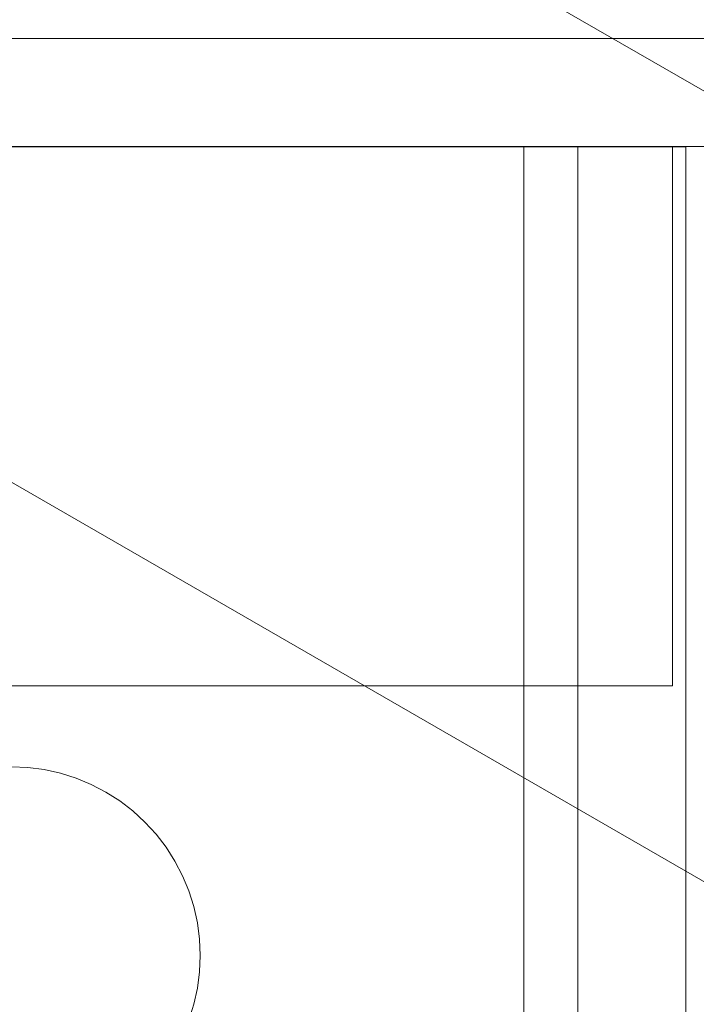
# Model space of a CAD drawing. Header units: inches. Extents: x -412 to -304, y -62 to 18.
# Tile 644 of 656: x -360.665 to -360.171, y -3.118 to -2.399. Entities that reach past the tile are written whole.
import ezdxf

# ---------------------------------------------------------------- set-up
doc = ezdxf.new("R2010")
doc.units = ezdxf.units.IN
doc.header["$LTSCALE"] = 32
doc.header["$MEASUREMENT"] = 0
doc.linetypes.add('Dash Style-1', pattern=[0.083328, 0.041656, -0.041672])
for name, color, linetype, lineweight in [('Black', 7, 'Continuous', 18), ('DashLine', 7, 'Continuous', 13), ('DashLineFill', 7, 'Dash Style-1', 13), ('Drawing', 7, 'Continuous', 18), ('Metal_HtAdjMech', 7, 'Continuous', 18), ('Metal_MP', 7, 'Continuous', 5), ('None', 7, 'Continuous', 18), ('SolidLine', 7, 'Continuous', 15), ('Wood_1-H', 7, 'Continuous', 13)]:
    doc.layers.add(name, color=color, linetype=linetype, lineweight=lineweight)

# ---------------------------------------------------------------- blocks, each defined once
blk = doc.blocks.new('Group-20')
at = {"layer": 'Black'}
for points in [[(-34.54794, 16.53613, 28.9791), (34.54794, 16.53613, 28.9791), (34.54794, -16.53613, 28.9791), (-34.54794, -16.53613, 28.9791)], [(-34.54794, 16.53613, 27.70079), (34.54794, 16.53613, 27.70079), (34.54794, -16.53613, 27.70079), (-34.54794, -16.53613, 27.70079)]]:
    blk.add_3dface(points, dxfattribs=at)
at = {"layer": 'Wood_1-H'}
for points in [[(-35.96494, 17.95313, 28.99879), (35.96494, 17.95313, 28.99879), (35.96494, -17.95313, 28.99879), (-35.96494, -17.95313, 28.99879)], [(-35.96494, 17.95313, 28.9791), (35.96494, 17.95313, 28.9791), (35.96494, -17.95313, 28.9791), (-35.96494, -17.95313, 28.9791)]]:
    blk.add_3dface(points, dxfattribs=at)
blk = doc.blocks.new('MP-Leg-502-89 (3D)')
at = {"layer": 'Metal_MP', "invisible_edges": 8}
for points in [[(-1.84436, 0.25, 5.29509), (-19.27102, 0.25, 1.8125), (-19.27102, -0.25, 1.8125), (-1.84436, -0.25, 5.29509)], [(-1.84436, -0.25, 2.30255), (-19.27102, -0.25, 0.3125), (-19.27102, 0.25, 0.3125), (-1.84436, 0.25, 2.30255)]]:
    blk.add_3dface(points, dxfattribs=at)
at = {"layer": 'Metal_MP'}
for points in [[(-1.84436, 0.25, 5.29509), (-1.84436, 0.25, 2.30255), (-19.27102, 0.25, 0.3125), (-19.27102, 0.25, 1.8125)], [(-1.84436, -0.25, 2.30255), (-1.84436, -0.25, 5.29509), (-19.27102, -0.25, 1.8125), (-19.27102, -0.25, 0.3125)]]:
    blk.add_3dface(points, dxfattribs=at)
blk = doc.blocks.new('MPHtAdjLeg-16-NoCable (3D)')
at = {"layer": 'DashLine', "color": 7, "rotation": 59.99999999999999}
blk.add_blockref('MP-Leg-502-89 (3D)', (0, 0), dxfattribs=at)
blk = doc.blocks.new('MpHtAdjBase-3 (3D)')
at = {"layer": 'Black', "color": 7}
blk.add_blockref('MPHtAdjLeg-16-NoCable (3D)', (-21.55512, 0), dxfattribs=at)
blk = doc.blocks.new('TEK04-FrameA (3D)')
at = {"layer": 'Metal_HtAdjMech'}
for points, invisible_edges in [([(0, 0.49168, 11.50636), (0.78276, 0.49204, 11.50052), (0.62992, 0.49213, 11.49606)], 11), ([(0.62992, 0.49213, 11.49606), (0, 0.49213, 11.49606), (0, 0.49168, 11.50636)], 8), ([(0, 0.41339, 10.40354), (0, 0.41339, 10.7628), (0, 0.49213, 10.7628), (0, 0.49213, 10.40354)], 10), ([(0, 0.49213, 10.40354), (0, 0.49213, 10.15748), (0, 0.41339, 10.15748), (0, 0.41339, 10.40354)], 10), ([(0, 0.41339, 10.7628), (0, 0.41339, 11.49606), (0, 0.49213, 11.49606), (0, 0.49213, 10.7628)], 10), ([(0, 0.49213, 10.15748), (0, 0.49168, 10.14719), (0, 0.41324, 10.15405), (0, 0.41339, 10.15748)], 10), ([(0, 0.41339, 11.49606), (0, 0.41324, 11.49949), (0, 0.49168, 11.50636), (0, 0.49213, 11.49606)], 10), ([(0, 0.49168, 10.14719), (0.62992, 0.49213, 10.15748), (4.16339, 0.49213, 10.15748)], 9), ([(4.16339, 0.49213, 10.15748), (7.81988, 0.49213, 10.15748), (8.46457, 0.49168, 10.14719), (0, 0.49168, 10.14719)], 14), ([(0, 0.49168, 10.14719), (0, 0.49213, 10.15748), (0.62992, 0.49213, 10.15748)], 8), ([(0.62992, 0.49213, 10.15748), (0, 0.49213, 10.15748), (0, 0.49213, 10.40354), (0.62992, 0.49213, 10.40354)], 12), ([(0.62992, 0.49213, 10.40354), (0, 0.49213, 10.40354), (0, 0.49213, 10.7628), (0.62992, 0.49213, 10.7628)], 13), ([(0.62992, 0.49213, 10.7628), (0, 0.49213, 10.7628), (0, 0.49213, 11.49606), (0.62992, 0.49213, 11.49606)], 9), ([(0, 0.49168, 11.50636), (0.78904, 0.49168, 11.50636), (0.78276, 0.49204, 11.50052)], 9), ([(0.79037, 0.49156, 11.50744), (0, 0.49168, 11.50636), (0, 0.49033, 11.51657)], 9), ([(0.79037, 0.49156, 11.50744), (0.78904, 0.49168, 11.50636), (0, 0.49168, 11.50636)], 10), ([(0, 0.49168, 10.14719), (0, 0.49033, 10.13697), (0, 0.41279, 10.15064), (0, 0.41324, 10.15405)], 10), ([(0, 0.49033, 11.51657), (0, 0.49168, 11.50636), (0, 0.41324, 11.49949), (0, 0.41279, 11.5029)], 10), ([(0, 0.49168, 10.14719), (8.46457, 0.49168, 10.14719), (8.46457, 0.49033, 10.13697), (0, 0.49033, 10.13697)], 5), ([(0, 0.49033, 11.51657), (0.79435, 0.49122, 11.51068), (0.79037, 0.49156, 11.50744)], 9), ([(0.7985, 0.4908, 11.51373), (0.79435, 0.49122, 11.51068), (0, 0.49033, 11.51657)], 10), ([(0, 0.49033, 11.51657), (0.80276, 0.49033, 11.51657), (0.7985, 0.4908, 11.51373)], 9), ([(0, 0.49033, 11.51657), (0.81631, 0.48877, 11.52401), (0.80718, 0.48983, 11.51926)], 9), ([(0.81631, 0.48877, 11.52401), (0, 0.49033, 11.51657), (0, 0.4881, 11.52663)], 9), ([(0.80718, 0.48983, 11.51926), (0.80276, 0.49033, 11.51657), (0, 0.49033, 11.51657)], 10), ([(0, 0.4881, 11.52663), (0, 0.49033, 11.51657), (0, 0.41279, 11.5029), (0, 0.41204, 11.50625)], 10), ([(0, 0.41204, 10.14729), (0, 0.41279, 10.15064), (0, 0.49033, 10.13697), (0, 0.4881, 10.12691)], 10), ([(0, 0.49033, 10.13697), (8.46457, 0.49033, 10.13697), (8.46457, 0.4881, 10.12691), (0, 0.4881, 10.12691)], 5), ([(0, 0.4881, 11.52663), (0.82237, 0.4881, 11.52663), (0.81631, 0.48877, 11.52401)], 9), ([(0.82584, 0.48775, 11.52787), (0, 0.4881, 11.52663), (0, 0.485, 11.53646)], 9), ([(0.82584, 0.48775, 11.52787), (0.82237, 0.4881, 11.52663), (0, 0.4881, 11.52663)], 10), ([(0, 0.4881, 10.12691), (0, 0.485, 10.11708), (0, 0.41101, 10.14401), (0, 0.41204, 10.14729)], 10), ([(0, 0.41204, 11.50625), (0, 0.41101, 11.50953), (0, 0.4824, 11.53543), (0, 0.4881, 11.52663)], 14), ([(0, 0.4824, 11.53543), (0, 0.4824, 11.54299), (0, 0.485, 11.53646), (0, 0.4881, 11.52663)], 8), ([(0, 0.4881, 10.12691), (8.46457, 0.4881, 10.12691), (8.46457, 0.485, 10.11708), (0, 0.485, 10.11708)], 5), ([(0, 0.485, 11.53646), (0.83067, 0.48727, 11.52959), (0.82584, 0.48775, 11.52787)], 9), ([(0.83562, 0.48683, 11.53104), (0.83067, 0.48727, 11.52959), (0, 0.485, 11.53646)], 10), ([(0, 0.485, 11.53646), (0.84063, 0.48644, 11.53226), (0.83562, 0.48683, 11.53104)], 9), ([(0.84566, 0.48611, 11.53326), (0.84063, 0.48644, 11.53226), (0, 0.485, 11.53646)], 10), ([(0, 0.485, 11.53646), (0.85075, 0.48585, 11.53405), (0.84566, 0.48611, 11.53326)], 9), ([(0, 0.485, 11.53646), (0.85586, 0.48566, 11.53461), (0.85075, 0.48585, 11.53405)], 9), ([(0, 0.485, 11.53646), (0.86099, 0.48554, 11.53494), (0.85586, 0.48566, 11.53461)], 9), ([(0, 0.485, 11.53646), (0.86614, 0.4855, 11.53506), (0.86099, 0.48554, 11.53494)], 9), ([(0.86614, 0.4855, 11.53506), (0, 0.485, 11.53646), (8.3624, 0.485, 11.53646)], 11), ([(8.3624, 0.485, 11.53646), (0, 0.485, 11.53646), (0.3937, 0.4824, 11.54299)], 11), ([(0, 0.485, 11.53646), (0, 0.4824, 11.54299), (0.3937, 0.4824, 11.54299)], 8), ([(0, 0.485, 10.11708), (0, 0.48106, 10.10756), (0, 0.4097, 10.14084), (0, 0.41101, 10.14401)], 10), ([(0, 0.485, 10.11708), (8.46457, 0.485, 10.11708), (8.46457, 0.48106, 10.10756), (0, 0.48106, 10.10756)], 5), ([(0, 0.4824, 11.53543), (0, 0.40185, 11.5239), (0, 0.39932, 11.52622)], 9), ([(0, 0.4824, 11.53543), (0, 0.4097, 11.5127), (0, 0.40811, 11.51575)], 9), ([(0, 0.4824, 11.53543), (0, 0.40417, 11.52137), (0, 0.40185, 11.5239)], 9), ([(0, 0.40811, 11.51575), (0, 0.40627, 11.51864), (0, 0.4824, 11.53543)], 10), ([(0, 0.40627, 11.51864), (0, 0.40417, 11.52137), (0, 0.4824, 11.53543)], 10), ([(0, 0.4824, 11.53543), (0, 0.39065, 11.53174), (0, 0.38748, 11.53306)], 9), ([(0, 0.4824, 11.53543), (0, 0.3966, 11.52831), (0, 0.3937, 11.53016)], 9), ([(0, 0.41101, 11.50953), (0, 0.4097, 11.5127), (0, 0.4824, 11.53543)], 10), ([(0, 0.4824, 11.53543), (0, 0.38085, 11.53483), (0, 0.37745, 11.53528)], 9), ([(0, 0.38748, 11.53306), (0, 0.38421, 11.53409), (0, 0.4824, 11.53543)], 10), ([(0, 0.39932, 11.52622), (0, 0.3966, 11.52831), (0, 0.4824, 11.53543)], 10), ([(0, 0.38421, 11.53409), (0, 0.38085, 11.53483), (0, 0.4824, 11.53543)], 10), ([(0, 0.3937, 11.53016), (0, 0.39065, 11.53174), (0, 0.4824, 11.53543)], 10), ([(0, 0.37745, 11.53528), (0, 0.37402, 11.53543), (0, 0.4824, 11.53543)], 8), ([(0.3937, 0.4824, 11.54299), (8.3624, 0.48106, 11.54598), (8.3624, 0.485, 11.53646)], 9), ([(0.3937, 0.4824, 11.54299), (0.3937, 0.48106, 11.54598), (8.3624, 0.48106, 11.54598)], 10), ([(0.3937, 0.48106, 11.54598), (0.3937, 0.4824, 11.54299), (0.3937, 0.4824, 11.53543), (0.3937, 0.37402, 11.53543)], 8), ([(0, 0.40811, 10.1378), (0, 0.4097, 10.14084), (0, 0.48106, 10.10756), (0, 0.4763, 10.09843)], 10), ([(0, 0.48106, 10.10756), (8.46457, 0.48106, 10.10756), (8.46457, 0.4763, 10.09843), (0, 0.4763, 10.09843)], 5), ([(0, 0.4763, 10.09843), (0, 0.47077, 10.08974), (0, 0.40627, 10.1349), (0, 0.40811, 10.1378)], 10), ([(0, 0.4763, 10.09843), (8.46457, 0.4763, 10.09843), (8.46457, 0.47077, 10.08974), (0, 0.47077, 10.08974)], 5), ([(0.3937, 0.4763, 11.55512), (8.3624, 0.4763, 11.55512), (8.3624, 0.48106, 11.54598), (0.3937, 0.48106, 11.54598)], 5), ([(0.3937, 0.47077, 11.56381), (0.3937, 0.4763, 11.55512), (0.3937, 0.48106, 11.54598), (0.3937, 0.37402, 11.53543)], 12), ([(0.3937, 0.47077, 11.56381), (8.3624, 0.47077, 11.56381), (8.3624, 0.4763, 11.55512), (0.3937, 0.4763, 11.55512)], 5), ([(0, 0.47077, 10.08974), (0, 0.46449, 10.08156), (0, 0.40417, 10.13217), (0, 0.40627, 10.1349)], 10), ([(0, 0.47077, 10.08974), (8.46457, 0.47077, 10.08974), (8.46457, 0.46449, 10.08156), (0, 0.46449, 10.08156)], 5), ([(0.3937, 0.46449, 11.57198), (8.3624, 0.46449, 11.57198), (8.3624, 0.47077, 11.56381), (0.3937, 0.47077, 11.56381)], 5), ([(0.3937, 0.46449, 11.57198), (0.3937, 0.47077, 11.56381), (0.3937, 0.37402, 11.53543)], 10), ([(0, 0.40185, 10.12964), (0, 0.40417, 10.13217), (0, 0.46449, 10.08156), (0, 0.45753, 10.07396)], 10), ([(0, 0.46449, 10.08156), (8.46457, 0.46449, 10.08156), (8.46457, 0.45753, 10.07396), (0, 0.45753, 10.07396)], 5), ([(0.3937, 0.45753, 11.57958), (8.3624, 0.45753, 11.57958), (8.3624, 0.46449, 11.57198), (0.3937, 0.46449, 11.57198)], 5), ([(0.3937, 0.45753, 11.57958), (0.3937, 0.46449, 11.57198), (0.3937, 0.37402, 11.53543)], 10), ([(0, 0.39932, 10.12732), (0, 0.40185, 10.12964), (0, 0.45753, 10.07396), (0, 0.44994, 10.067)], 10), ([(0, 0.45753, 10.07396), (8.46457, 0.45753, 10.07396), (8.46457, 0.44994, 10.067), (0, 0.44994, 10.067)], 5), ([(0.3937, 0.44994, 11.58654), (8.3624, 0.44994, 11.58654), (8.3624, 0.45753, 11.57958), (0.3937, 0.45753, 11.57958)], 5), ([(0.3937, 0.37402, 11.53543), (0.3937, 0.44176, 11.59281), (0.3937, 0.44994, 11.58654), (0.3937, 0.45753, 11.57958)], 9), ([(0, 0.44994, 10.067), (0, 0.44176, 10.06073), (0, 0.3966, 10.12523), (0, 0.39932, 10.12732)], 10), ([(0, 0.44994, 10.067), (8.46457, 0.44994, 10.067), (8.46457, 0.44176, 10.06073), (0, 0.44176, 10.06073)], 5), ([(0.3937, 0.44176, 11.59281), (8.3624, 0.44176, 11.59281), (8.3624, 0.44994, 11.58654), (0.3937, 0.44994, 11.58654)], 5), ([(0, 0.3937, 10.12338), (0, 0.3966, 10.12523), (0, 0.44176, 10.06073), (0, 0.43307, 10.05519)], 10), ([(0, 0.44176, 10.06073), (8.46457, 0.44176, 10.06073), (8.46457, 0.43307, 10.05519), (0, 0.43307, 10.05519)], 5), ([(0.3937, 0.43307, 11.59835), (8.3624, 0.43307, 11.59835), (8.3624, 0.44176, 11.59281), (0.3937, 0.44176, 11.59281)], 5), ([(0.3937, 0.37402, 11.53543), (0.3937, 0.42393, 11.60311), (0.3937, 0.43307, 11.59835), (0.3937, 0.44176, 11.59281)], 9), ([(0, 0.43307, 10.05519), (0, 0.42393, 10.05044), (0, 0.39065, 10.1218), (0, 0.3937, 10.12338)], 10), ([(0, 0.43307, 10.05519), (8.46457, 0.43307, 10.05519), (8.46457, 0.42393, 10.05044), (0, 0.42393, 10.05044)], 5), ([(0.3937, 0.42393, 11.60311), (8.3624, 0.42393, 11.60311), (8.3624, 0.43307, 11.59835), (0.3937, 0.43307, 11.59835)], 5), ([(0, 0.38748, 10.12048), (0, 0.39065, 10.1218), (0, 0.42393, 10.05044), (0, 0.41441, 10.04649)], 10), ([(0, 0.42393, 10.05044), (8.46457, 0.42393, 10.05044), (8.46457, 0.41441, 10.04649), (0, 0.41441, 10.04649)], 5), ([(0.3937, 0.41441, 11.60705), (8.3624, 0.41441, 11.60705), (8.3624, 0.42393, 11.60311), (0.3937, 0.42393, 11.60311)], 5), ([(0.3937, 0.37402, 11.53543), (0.3937, 0.41441, 11.60705), (0.3937, 0.42393, 11.60311)], 9), ([(0, 0.41441, 10.04649), (0, 0.40458, 10.04339), (0, 0.38421, 10.11945), (0, 0.38748, 10.12048)], 10), ([(0, 0.41441, 10.04649), (8.46457, 0.41441, 10.04649), (8.46457, 0.40458, 10.04339), (0, 0.40458, 10.04339)], 5), ([(8.3624, 0.41324, 11.49949), (0, 0.41324, 11.49949), (4.16339, 0.41339, 11.49606), (7.81988, 0.41339, 11.49606)], 11), ([(0, 0.41324, 11.49949), (0, 0.41339, 11.49606), (4.16339, 0.41339, 11.49606)], 8), ([(0, 0.41324, 10.15405), (7.81988, 0.41339, 10.15748), (4.16339, 0.41339, 10.15748)], 9), ([(4.16339, 0.41339, 10.15748), (0, 0.41339, 10.15748), (0, 0.41324, 10.15405)], 8), ([(0, 0.41324, 10.15405), (20.57087, 0.41324, 10.15405), (12.99705, 0.41339, 10.15748), (7.81988, 0.41339, 10.15748)], 11), ([(0, 0.41339, 11.49606), (1.35827, 0.41339, 11.15473), (1.3735, 0.41339, 11.16266)], 9), ([(0, 0.41339, 11.49606), (1.3175, 0.41339, 11.12345), (1.33016, 0.41339, 11.13505)], 9), ([(0, 0.41339, 11.49606), (1.34378, 0.41339, 11.1455), (1.35827, 0.41339, 11.15473)], 9), ([(0, 0.41339, 11.49606), (1.3059, 0.41339, 11.11078), (1.3175, 0.41339, 11.12345)], 9), ([(0, 0.41339, 11.49606), (1.38937, 0.41339, 11.16923), (1.40574, 0.41339, 11.17439)], 9), ([(1.33016, 0.41339, 11.13505), (1.34378, 0.41339, 11.1455), (0, 0.41339, 11.49606)], 10), ([(4.16339, 0.41339, 11.49606), (0, 0.41339, 11.49606), (1.45669, 0.41339, 11.1811), (1.47385, 0.41339, 11.18035)], 10), ([(0, 0.41339, 11.49606), (1.42251, 0.41339, 11.17811), (1.43954, 0.41339, 11.18035)], 9), ([(1.3735, 0.41339, 11.16266), (1.38937, 0.41339, 11.16923), (0, 0.41339, 11.49606)], 10), ([(0, 0.41339, 11.49606), (1.28622, 0.41339, 11.08268), (1.29544, 0.41339, 11.09716)], 9), ([(1.40574, 0.41339, 11.17439), (1.42251, 0.41339, 11.17811), (0, 0.41339, 11.49606)], 10), ([(0, 0.41339, 11.49606), (1.27829, 0.41339, 11.06744), (1.28622, 0.41339, 11.08268)], 9), ([(1.29544, 0.41339, 11.09716), (1.3059, 0.41339, 11.11078), (0, 0.41339, 11.49606)], 10), ([(1.45669, 0.41339, 10.7874), (0, 0.41339, 10.7628), (4.16339, 0.41339, 10.7628)], 11), ([(1.43954, 0.41339, 11.18035), (1.45669, 0.41339, 11.1811), (0, 0.41339, 11.49606)], 10), ([(0, 0.41339, 11.49606), (1.26655, 0.41339, 11.0352), (1.27171, 0.41339, 11.05158)], 9), ([(0, 0.41339, 10.7628), (1.34378, 0.41339, 10.823), (1.33016, 0.41339, 10.83346)], 9), ([(0, 0.41339, 11.49606), (1.26283, 0.41339, 11.01843), (1.26655, 0.41339, 11.0352)], 9), ([(0, 0.41339, 11.49606), (1.25984, 0.41339, 10.98425), (1.26059, 0.41339, 11.00141)], 9), ([(0, 0.41339, 11.49606), (1.26283, 0.41339, 10.95007), (1.26059, 0.41339, 10.9671)], 9), ([(0, 0.41339, 10.7628), (1.3059, 0.41339, 10.85772), (1.29544, 0.41339, 10.87134)], 9), ([(1.33016, 0.41339, 10.83346), (1.3175, 0.41339, 10.84506), (0, 0.41339, 10.7628)], 10), ([(0, 0.41339, 10.7628), (1.3735, 0.41339, 10.80584), (1.35827, 0.41339, 10.81377)], 9), ([(1.27171, 0.41339, 11.05158), (1.27829, 0.41339, 11.06744), (0, 0.41339, 11.49606)], 10), ([(1.26059, 0.41339, 10.9671), (1.25984, 0.41339, 10.98425), (0, 0.41339, 11.49606)], 10), ([(0, 0.41339, 10.7628), (1.27171, 0.41339, 10.91693), (1.26655, 0.41339, 10.9333)], 9), ([(1.29544, 0.41339, 10.87134), (1.28622, 0.41339, 10.88583), (0, 0.41339, 10.7628)], 10), ([(1.35827, 0.41339, 10.81377), (1.34378, 0.41339, 10.823), (0, 0.41339, 10.7628)], 10), ([(1.26059, 0.41339, 11.00141), (1.26283, 0.41339, 11.01843), (0, 0.41339, 11.49606)], 10), ([(0, 0.41339, 10.7628), (1.27829, 0.41339, 10.90106), (1.27171, 0.41339, 10.91693)], 9), ([(1.3175, 0.41339, 10.84506), (1.3059, 0.41339, 10.85772), (0, 0.41339, 10.7628)], 10), ([(0, 0.41339, 10.7628), (1.45669, 0.41339, 10.7874), (1.43954, 0.41339, 10.78815)], 9), ([(1.28622, 0.41339, 10.88583), (1.27829, 0.41339, 10.90106), (0, 0.41339, 10.7628)], 10), ([(0, 0.41339, 10.7628), (1.40574, 0.41339, 10.79411), (1.38937, 0.41339, 10.79927)], 9), ([(1.43954, 0.41339, 10.78815), (1.42251, 0.41339, 10.79039), (0, 0.41339, 10.7628)], 10), ([(1.42251, 0.41339, 10.79039), (1.40574, 0.41339, 10.79411), (0, 0.41339, 10.7628)], 10), ([(1.26655, 0.41339, 10.9333), (1.26283, 0.41339, 10.95007), (0, 0.41339, 11.49606), (0, 0.41339, 10.7628)], 10), ([(1.38937, 0.41339, 10.79927), (1.3735, 0.41339, 10.80584), (0, 0.41339, 10.7628)], 10), ([(0, 0.41339, 10.15748), (4.16339, 0.41339, 10.15748), (4.16339, 0.41339, 10.40354), (0, 0.41339, 10.40354)], 6), ([(0, 0.41339, 10.40354), (4.16339, 0.41339, 10.40354), (4.16339, 0.41339, 10.7628), (0, 0.41339, 10.7628)], 7), ([(0, 0.41324, 11.49949), (8.3624, 0.41324, 11.49949), (8.3624, 0.41279, 11.5029), (0, 0.41279, 11.5029)], 5), ([(0, 0.41279, 10.15064), (20.57087, 0.41279, 10.15064), (20.57087, 0.41324, 10.15405), (0, 0.41324, 10.15405)], 5), ([(0, 0.41279, 11.5029), (8.3624, 0.41279, 11.5029), (8.3624, 0.41204, 11.50625), (0, 0.41204, 11.50625)], 5), ([(0, 0.41204, 10.14729), (20.57087, 0.41204, 10.14729), (20.57087, 0.41279, 10.15064), (0, 0.41279, 10.15064)], 5), ([(0, 0.41204, 11.50625), (8.3624, 0.41204, 11.50625), (8.3624, 0.41101, 11.50953), (0, 0.41101, 11.50953)], 5), ([(0, 0.41101, 10.14401), (20.57087, 0.41101, 10.14401), (20.57087, 0.41204, 10.14729), (0, 0.41204, 10.14729)], 5), ([(0, 0.41101, 11.50953), (8.3624, 0.41101, 11.50953), (8.3624, 0.4097, 11.5127), (0, 0.4097, 11.5127)], 5), ([(0, 0.4097, 10.14084), (20.57087, 0.4097, 10.14084), (20.57087, 0.41101, 10.14401), (0, 0.41101, 10.14401)], 5), ([(0.3937, 0.40458, 11.61015), (8.3624, 0.40458, 11.61015), (8.3624, 0.41441, 11.60705), (0.3937, 0.41441, 11.60705)], 5), ([(0.3937, 0.37402, 11.53543), (0.3937, 0.39453, 11.61238), (0.3937, 0.40458, 11.61015), (0.3937, 0.41441, 11.60705)], 9), ([(0, 0.4097, 11.5127), (8.3624, 0.4097, 11.5127), (8.3624, 0.40811, 11.51575), (0, 0.40811, 11.51575)], 5), ([(0, 0.40811, 10.1378), (20.57087, 0.40811, 10.1378), (20.57087, 0.4097, 10.14084), (0, 0.4097, 10.14084)], 5), ([(0, 0.40811, 11.51575), (8.3624, 0.40811, 11.51575), (8.3624, 0.40627, 11.51864), (0, 0.40627, 11.51864)], 5), ([(0, 0.40627, 10.1349), (20.57087, 0.40627, 10.1349), (20.57087, 0.40811, 10.1378), (0, 0.40811, 10.1378)], 5), ([(0, 0.40627, 11.51864), (8.3624, 0.40627, 11.51864), (8.3624, 0.40417, 11.52137), (0, 0.40417, 11.52137)], 5), ([(0, 0.40417, 10.13217), (20.57087, 0.40417, 10.13217), (20.57087, 0.40627, 10.1349), (0, 0.40627, 10.1349)], 5), ([(0, 0.40458, 10.04339), (0, 0.39453, 10.04116), (0, 0.38085, 10.11871), (0, 0.38421, 10.11945)], 10), ([(0, 0.40458, 10.04339), (8.46457, 0.40458, 10.04339), (8.46457, 0.39453, 10.04116), (0, 0.39453, 10.04116)], 5), ([(0, 0.40417, 11.52137), (8.3624, 0.40417, 11.52137), (8.3624, 0.40185, 11.5239), (0, 0.40185, 11.5239)], 5), ([(0, 0.40185, 10.12964), (20.57087, 0.40185, 10.12964), (20.57087, 0.40417, 10.13217), (0, 0.40417, 10.13217)], 5), ([(0.3937, 0.39453, 11.61238), (8.3624, 0.39453, 11.61238), (8.3624, 0.40458, 11.61015), (0.3937, 0.40458, 11.61015)], 5), ([(0, 0.40185, 11.5239), (8.3624, 0.40185, 11.5239), (8.3624, 0.39932, 11.52622), (0, 0.39932, 11.52622)], 5), ([(0, 0.39932, 10.12732), (20.57087, 0.39932, 10.12732), (20.57087, 0.40185, 10.12964), (0, 0.40185, 10.12964)], 5), ([(0, 0.39932, 11.52622), (8.3624, 0.39932, 11.52622), (8.3624, 0.3966, 11.52831), (0, 0.3966, 11.52831)], 5), ([(0, 0.3966, 10.12523), (20.57087, 0.3966, 10.12523), (20.57087, 0.39932, 10.12732), (0, 0.39932, 10.12732)], 5), ([(0, 0.3966, 11.52831), (8.3624, 0.3966, 11.52831), (8.3624, 0.3937, 11.53016), (0, 0.3937, 11.53016)], 5), ([(0, 0.3937, 10.12338), (20.57087, 0.3937, 10.12338), (20.57087, 0.3966, 10.12523), (0, 0.3966, 10.12523)], 5), ([(0, 0.37745, 10.11826), (0, 0.38085, 10.11871), (0, 0.39453, 10.04116), (0, 0.38431, 10.03982)], 10), ([(0, 0.39453, 10.04116), (8.46457, 0.39453, 10.04116), (8.46457, 0.38431, 10.03982), (0, 0.38431, 10.03982)], 5), ([(0, 0.3937, 11.53016), (8.3624, 0.3937, 11.53016), (8.3624, 0.39065, 11.53174), (0, 0.39065, 11.53174)], 5), ([(0, 0.39065, 10.1218), (20.57087, 0.39065, 10.1218), (20.57087, 0.3937, 10.12338), (0, 0.3937, 10.12338)], 5), ([(0, 0.39065, 11.53174), (8.3624, 0.39065, 11.53174), (8.3624, 0.38748, 11.53306), (0, 0.38748, 11.53306)], 5), ([(0, 0.38748, 10.12048), (20.57087, 0.38748, 10.12048), (20.57087, 0.39065, 10.1218), (0, 0.39065, 10.1218)], 5), ([(0.3937, 0.38431, 11.61372), (8.3624, 0.38431, 11.61372), (8.3624, 0.39453, 11.61238), (0.3937, 0.39453, 11.61238)], 5), ([(0.3937, 0.37402, 11.53543), (0.3937, 0.37402, 11.61417), (0.3937, 0.38431, 11.61372), (0.3937, 0.39453, 11.61238)], 9), ([(0, 0.38748, 11.53306), (8.3624, 0.38748, 11.53306), (8.3624, 0.38421, 11.53409), (0, 0.38421, 11.53409)], 5), ([(0, 0.38421, 10.11945), (20.57087, 0.38421, 10.11945), (20.57087, 0.38748, 10.12048), (0, 0.38748, 10.12048)], 5), ([(0, 0.37402, 10.11811), (0, 0.37745, 10.11826), (0, 0.38431, 10.03982), (0, 0.37402, 10.03937)], 10), ([(0, 0.38431, 10.03982), (8.46457, 0.38431, 10.03982), (8.46457, 0.37402, 10.03937), (0, 0.37402, 10.03937)], 1), ([(0, 0.38421, 11.53409), (8.3624, 0.38421, 11.53409), (8.3624, 0.38085, 11.53483), (0, 0.38085, 11.53483)], 5), ([(0, 0.38085, 10.11871), (20.57087, 0.38085, 10.11871), (20.57087, 0.38421, 10.11945), (0, 0.38421, 10.11945)], 5), ([(0.3937, 0.37402, 11.61417), (8.3624, 0.37402, 11.61417), (8.3624, 0.38431, 11.61372), (0.3937, 0.38431, 11.61372)], 4), ([(0, 0.38085, 11.53483), (8.3624, 0.38085, 11.53483), (8.3624, 0.37745, 11.53528), (0, 0.37745, 11.53528)], 5), ([(0, 0.37745, 10.11826), (20.57087, 0.37745, 10.11826), (20.57087, 0.38085, 10.11871), (0, 0.38085, 10.11871)], 5), ([(0, 0.37745, 11.53528), (8.3624, 0.37745, 11.53528), (8.3624, 0.37402, 11.53543), (0.3937, 0.37402, 11.53543)], 9), ([(0.3937, 0.37402, 11.53543), (0, 0.37402, 11.53543), (0, 0.37745, 11.53528)], 8), ([(0, 0.37402, 10.11811), (20.57087, 0.37402, 10.11811), (20.57087, 0.37745, 10.11826), (0, 0.37745, 10.11826)], 4), ([(0, -0.37402, 10.11811), (0, 0.37402, 10.11811), (0, 0.37402, 10.03937), (0, -0.37402, 10.03937)], 10), ([(20.57087, 0.37402, 10.11811), (0, 0.37402, 10.11811), (0.60256, 0.13727, 10.11811), (0.61448, 0.1357, 10.11811)], 10), ([(0, 0.37402, 10.11811), (0.55489, 0.1331, 10.11811), (0.56662, 0.1357, 10.11811)], 9), ([(0, 0.37402, 10.11811), (0.59055, 0.1378, 10.11811), (0.60256, 0.13727, 10.11811)], 9), ([(0.56662, 0.1357, 10.11811), (0.57854, 0.13727, 10.11811), (0, 0.37402, 10.11811)], 10), ([(0.57854, 0.13727, 10.11811), (0.59055, 0.1378, 10.11811), (0, 0.37402, 10.11811)], 10), ([(0, 0.37402, 10.11811), (0.53232, 0.12488, 10.11811), (0.54342, 0.12949, 10.11811)], 9), ([(0.54342, 0.12949, 10.11811), (0.55489, 0.1331, 10.11811), (0, 0.37402, 10.11811)], 10), ([(0, 0.37402, 10.11811), (0.51152, 0.11288, 10.11811), (0.52165, 0.11933, 10.11811)], 9), ([(0, 0.37402, 10.11811), (0.50198, 0.10556, 10.11811), (0.51152, 0.11288, 10.11811)], 9), ([(0.52165, 0.11933, 10.11811), (0.53232, 0.12488, 10.11811), (0, 0.37402, 10.11811)], 10), ([(0, 0.37402, 10.11811), (0.45745, 0.03566, 10.11811), (0.46107, 0.04713, 10.11811)], 9), ([(0, 0.37402, 10.11811), (0.47768, 0.07904, 10.11811), (0.48499, 0.08857, 10.11811)], 9), ([(0.46107, 0.04713, 10.11811), (0.46567, 0.05823, 10.11811), (0, 0.37402, 10.11811)], 10), ([(0.48499, 0.08857, 10.11811), (0.49312, 0.09744, 10.11811), (0, 0.37402, 10.11811)], 10), ([(0.46567, 0.05823, 10.11811), (0.47122, 0.0689, 10.11811), (0, 0.37402, 10.11811)], 10), ([(0.47122, 0.0689, 10.11811), (0.47768, 0.07904, 10.11811), (0, 0.37402, 10.11811)], 10), ([(0.49312, 0.09744, 10.11811), (0.50198, 0.10556, 10.11811), (0, 0.37402, 10.11811)], 10), ([(0, 0.37402, 10.11811), (0.45328, 0.01201, 10.11811), (0.45485, 0.02393, 10.11811)], 9), ([(0.45485, 0.02393, 10.11811), (0.45745, 0.03566, 10.11811), (0, 0.37402, 10.11811)], 10), ([(0.45276, 0, 10.11811), (0.45328, 0.01201, 10.11811), (0, 0.37402, 10.11811), (0, -0.37402, 10.11811)], 10), ([(0, 0.37402, 10.03937), (0.57854, 0.13727, 10.03937), (0.56662, 0.1357, 10.03937)], 9), ([(0, 0.37402, 10.03937), (0.59055, 0.1378, 10.03937), (0.57854, 0.13727, 10.03937)], 9), ([(0, 0.37402, 10.03937), (0.62622, 0.1331, 10.03937), (0.61448, 0.1357, 10.03937)], 9), ([(0, 0.37402, 10.03937), (0.60256, 0.13727, 10.03937), (0.59055, 0.1378, 10.03937)], 9), ([(0, 0.37402, 10.03937), (0.63768, 0.12949, 10.03937), (0.62622, 0.1331, 10.03937)], 9), ([(0.61448, 0.1357, 10.03937), (0.60256, 0.13727, 10.03937), (0, 0.37402, 10.03937)], 10), ([(0, 0.37402, 10.03937), (0.53232, 0.12488, 10.03937), (0.52165, 0.11933, 10.03937)], 9), ([(0, 0.37402, 10.03937), (0.55489, 0.1331, 10.03937), (0.54342, 0.12949, 10.03937)], 9), ([(0.56662, 0.1357, 10.03937), (0.55489, 0.1331, 10.03937), (0, 0.37402, 10.03937)], 10), ([(2.17736, -0.13727, 10.03937), (9.25197, 0.37402, 10.03937), (0, -0.37402, 10.03937)], 11), ([(0.52165, 0.11933, 10.03937), (0.51152, 0.11288, 10.03937), (0, 0.37402, 10.03937)], 10), ([(0.63768, 0.12949, 10.03937), (0, 0.37402, 10.03937), (8.46457, 0.37402, 10.03937)], 9), ([(0.54342, 0.12949, 10.03937), (0.53232, 0.12488, 10.03937), (0, 0.37402, 10.03937)], 10), ([(0.51152, 0.11288, 10.03937), (0.50198, 0.10556, 10.03937), (0, 0.37402, 10.03937)], 10), ([(0, 0.37402, 10.03937), (0.46567, 0.05823, 10.03937), (0.46107, 0.04713, 10.03937)], 9), ([(0, 0.37402, 10.03937), (0.47122, 0.0689, 10.03937), (0.46567, 0.05823, 10.03937)], 9), ([(0, 0.37402, 10.03937), (0.49312, 0.09744, 10.03937), (0.48499, 0.08857, 10.03937)], 9), ([(0, 0.37402, 10.03937), (0.47768, 0.07904, 10.03937), (0.47122, 0.0689, 10.03937)], 9), ([(0, 0.37402, 10.03937), (0.50198, 0.10556, 10.03937), (0.49312, 0.09744, 10.03937)], 9), ([(0.48499, 0.08857, 10.03937), (0.47768, 0.07904, 10.03937), (0, 0.37402, 10.03937)], 10), ([(0, 0.37402, 10.03937), (0.45745, 0.03566, 10.03937), (0.45485, 0.02393, 10.03937)], 9), ([(0.46107, 0.04713, 10.03937), (0.45745, 0.03566, 10.03937), (0, 0.37402, 10.03937)], 10), ([(0.45485, 0.02393, 10.03937), (0.45328, 0.01201, 10.03937), (0, 0.37402, 10.03937)], 10), ([(0.45328, 0.01201, 10.03937), (0.45276, 0, 10.03937), (0, -0.37402, 10.03937), (0, 0.37402, 10.03937)], 10), ([(9.25197, 0.37402, 10.03937), (20.57087, 0.37402, 10.03937), (20.57087, -0.37402, 10.03937), (0, -0.37402, 10.03937)], 8), ([(0.3937, 0.37402, 11.53543), (0.3937, -0.37402, 11.53543), (0.3937, -0.37402, 11.61417), (0.3937, 0.37402, 11.61417)], 10), ([(0.61448, 0.1357, 10.11811), (0.62622, 0.1331, 10.11811), (20.57087, 0.37402, 10.11811)], 10), ([(0.57854, 0.13727, 10.03937), (0.57854, 0.13727, 10.11811), (0.56662, 0.1357, 10.11811), (0.56662, 0.1357, 10.03937)], 5), ([(0.59055, 0.1378, 10.03937), (0.59055, 0.1378, 10.11811), (0.57854, 0.13727, 10.11811), (0.57854, 0.13727, 10.03937)], 5), ([(0.60256, 0.13727, 10.03937), (0.60256, 0.13727, 10.11811), (0.59055, 0.1378, 10.11811), (0.59055, 0.1378, 10.03937)], 5), ([(0.61448, 0.1357, 10.03937), (0.61448, 0.1357, 10.11811), (0.60256, 0.13727, 10.11811), (0.60256, 0.13727, 10.03937)], 5), ([(0.54342, 0.12949, 10.03937), (0.54342, 0.12949, 10.11811), (0.53232, 0.12488, 10.11811), (0.53232, 0.12488, 10.03937)], 5), ([(0.55489, 0.1331, 10.03937), (0.55489, 0.1331, 10.11811), (0.54342, 0.12949, 10.11811), (0.54342, 0.12949, 10.03937)], 5), ([(0.56662, 0.1357, 10.03937), (0.56662, 0.1357, 10.11811), (0.55489, 0.1331, 10.11811), (0.55489, 0.1331, 10.03937)], 5), ([(0.62622, 0.1331, 10.03937), (0.62622, 0.1331, 10.11811), (0.61448, 0.1357, 10.11811), (0.61448, 0.1357, 10.03937)], 5), ([(0.63768, 0.12949, 10.03937), (0.63768, 0.12949, 10.11811), (0.62622, 0.1331, 10.11811), (0.62622, 0.1331, 10.03937)], 5), ([(0.53232, 0.12488, 10.03937), (0.53232, 0.12488, 10.11811), (0.52165, 0.11933, 10.11811), (0.52165, 0.11933, 10.03937)], 5), ([(0.52165, 0.11933, 10.03937), (0.52165, 0.11933, 10.11811), (0.51152, 0.11288, 10.11811), (0.51152, 0.11288, 10.03937)], 5), ([(0.51152, 0.11288, 10.03937), (0.51152, 0.11288, 10.11811), (0.50198, 0.10556, 10.11811), (0.50198, 0.10556, 10.03937)], 5), ([(0.50198, 0.10556, 10.03937), (0.50198, 0.10556, 10.11811), (0.49312, 0.09744, 10.11811), (0.49312, 0.09744, 10.03937)], 5), ([(0.49312, 0.09744, 10.03937), (0.49312, 0.09744, 10.11811), (0.48499, 0.08857, 10.11811), (0.48499, 0.08857, 10.03937)], 5), ([(0.48499, 0.08857, 10.03937), (0.48499, 0.08857, 10.11811), (0.47768, 0.07904, 10.11811), (0.47768, 0.07904, 10.03937)], 5), ([(0.47768, 0.07904, 10.03937), (0.47768, 0.07904, 10.11811), (0.47122, 0.0689, 10.11811), (0.47122, 0.0689, 10.03937)], 5), ([(0.47122, 0.0689, 10.03937), (0.47122, 0.0689, 10.11811), (0.46567, 0.05823, 10.11811), (0.46567, 0.05823, 10.03937)], 5), ([(0.46567, 0.05823, 10.03937), (0.46567, 0.05823, 10.11811), (0.46107, 0.04713, 10.11811), (0.46107, 0.04713, 10.03937)], 5), ([(0.46107, 0.04713, 10.03937), (0.46107, 0.04713, 10.11811), (0.45745, 0.03566, 10.11811), (0.45745, 0.03566, 10.03937)], 5), ([(0.45745, 0.03566, 10.03937), (0.45745, 0.03566, 10.11811), (0.45485, 0.02393, 10.11811), (0.45485, 0.02393, 10.03937)], 5), ([(0.45485, 0.02393, 10.03937), (0.45485, 0.02393, 10.11811), (0.45328, 0.01201, 10.11811), (0.45328, 0.01201, 10.03937)], 5), ([(0.45328, 0.01201, 10.03937), (0.45328, 0.01201, 10.11811), (0.45276, 0, 10.11811), (0.45276, 0, 10.03937)], 5)]:
    blk.add_3dface(points, dxfattribs=dict(at, invisible_edges=invisible_edges))
for points in [[(0, 0.4824, 11.53543), (0.3937, 0.4824, 11.53543), (0.3937, 0.4824, 11.54299), (0, 0.4824, 11.54299)], [(0.3937, 0.37402, 11.53543), (0.3937, 0.4824, 11.53543), (0, 0.4824, 11.53543), (0, 0.37402, 11.53543)], [(8.3624, -0.37402, 11.61417), (8.3624, 0.37402, 11.61417), (0.3937, 0.37402, 11.61417), (0.3937, -0.37402, 11.61417)], [(8.3624, 0.37402, 11.53543), (8.3624, -0.37402, 11.53543), (0.3937, -0.37402, 11.53543), (0.3937, 0.37402, 11.53543)]]:
    blk.add_3dface(points, dxfattribs=at)
blk = doc.blocks.new('TEK04-Frame (3D)')
at = {"layer": 'DashLineFill', "color": 7, "transparency": 33554687}
blk.add_blockref('TEK04-FrameA (3D)', (-1.4565, -2.59843, -11.69291), dxfattribs=at)
blk = doc.blocks.new('TIEndPipe-500 (3D)')
at = {"layer": 'Metal_HtAdjMech'}
for points, invisible_edges in [([(-1.53543, 9.12843, -0.95645), (-1.53543, 3.74006, -2.12598), (-1.53543, -9.82703, -0.07874), (-1.53543, 9.86172, -0.07874)], 10), ([(-1.45669, -2.85508, -0.07874), (-1.45669, 2.88977, -0.07874), (-1.53543, 9.86172, -0.07874), (-1.53543, -9.82703, -0.07874)], 10), ([(-1.53543, -9.82703, -0.07874), (-1.53543, 3.74006, -2.12598), (-1.53543, -3.74006, -2.12353)], 9), ([(-1.45669, 2.88977, -0.15748), (-1.45669, -2.85508, -0.15748), (-1.45669, 3.74006, -2.12598)], 11), ([(-1.45669, -3.74006, -2.12353), (-1.45669, 3.74006, -2.12598), (-1.45669, -2.85508, -0.15748)], 10), ([(-1.45669, 2.88977, -0.15748), (-1.45669, 2.88977, -0.07874), (-1.45669, -2.85508, -0.07874), (-1.45669, -2.85508, -0.15748)], 8)]:
    blk.add_3dface(points, dxfattribs=dict(at, invisible_edges=invisible_edges))
blk.add_3dface([(-1.53543, 3.74006, -2.12598), (-1.45669, 3.74006, -2.12598), (-1.45669, -3.74006, -2.12353), (-1.53543, -3.74006, -2.12353)], dxfattribs=at)
blk = doc.blocks.new('Group-23')
at = {"layer": 'None'}
blk.add_blockref('Group-20', (0, 0), dxfattribs=at)
at = {"layer": 'SolidLine', "color": 7}
for name, p in [('MpHtAdjBase-3 (3D)', (0, 0)), ('TIEndPipe-500 (3D)', (-21.55512, 0, 27.70079)), ('TEK04-Frame (3D)', (-21.55512, 0, 27.70079))]:
    blk.add_blockref(name, p, dxfattribs=at)
blk = doc.blocks.new('MP Ht Adju Rect Table (3D)')
at = {"layer": 'None'}
blk.add_blockref('Group-23', (0, 0), dxfattribs=at)
at = {"layer": 'Drawing', "color": 0, "flags": 1}
for tag in ['Tag', 'Catalog', 'Option1', 'Option2', 'Option3', 'Option4', 'Option5', 'Option6', 'Option7', 'Option8', 'Option9', 'Option10', 'Option11', 'Option12', 'Custom', 'FinishGroup', 'Discount', 'Item2', 'Item3', 'Item6', 'Item9', 'Item10', 'Item12', 'Item13', 'Item16', 'Item19', 'Item20', 'Item21', 'Item22', 'Item23', 'Item24', 'Item25', 'Item8', 'Item18', 'Item1', 'Item4', 'Item5', 'Item7', 'Item11', 'Item14', 'Item15', 'Item17']:
    blk.add_attdef(tag, (-16.60664, -46.53056), '', height=0.00709, dxfattribs=at)

msp = doc.modelspace()

# ---------------------------------------------------------------- block references
at = {"layer": 'Drawing', "rotation": 270}
msp.add_blockref('MP Ht Adju Rect Table (3D)', (-358.07283, -25.50309), dxfattribs=at)

doc.saveas('drawing.dxf')
